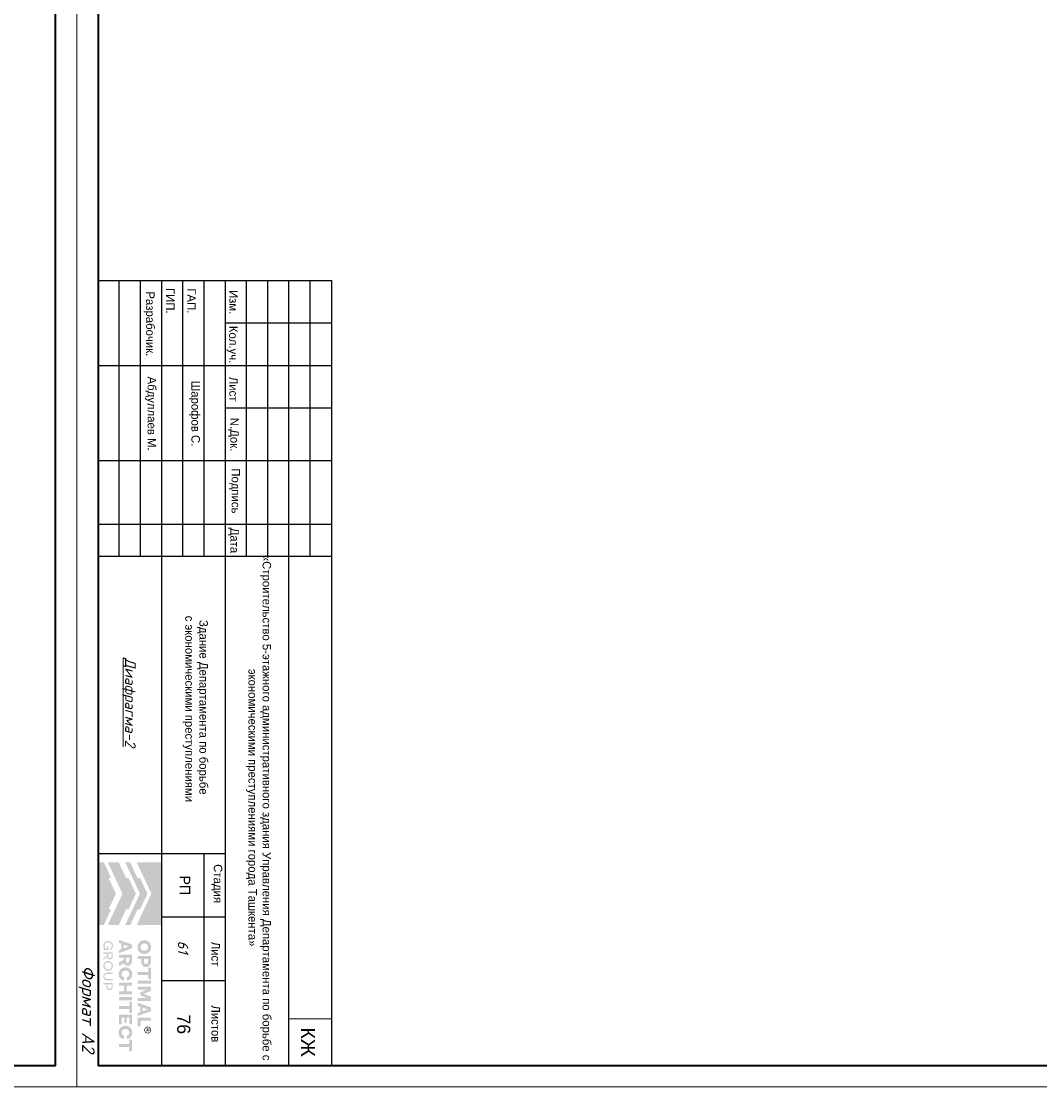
# Model space of a CAD drawing. Header units: millimetres. Extents: x -33345 to 4712671, y -3392 to 121473.
# Tile 1004 of 1056: x 3979316 to 4003322, y 44501 to 69611. Entities that reach past the tile are written whole.
import ezdxf

# ---------------------------------------------------------------- set-up
doc = ezdxf.new("R2010")
doc.units = ezdxf.units.MM
for name, color, linetype, lineweight in [('.', 7, 'Continuous', 15), ('A Текст', 250, 'Continuous', 20), ('Текст', 7, 'Continuous', 20)]:
    doc.layers.add(name, color=color, linetype=linetype, lineweight=lineweight)
doc.layers.add('_линия', color=7, linetype='Continuous')
doc.styles.add('ISOCPEUR', font='isocpeui.ttf', dxfattribs={"height": 300})
doc.styles.get("Standard").update_dxf_attribs({"font": 'arial.ttf'})
doc.styles.add('X-U-RW-01$0$StyleROMANS', font='GOTHIC.TTF')
doc.styles.add('Конструктор', font='isocpeui.ttf', dxfattribs={"height": 200})
doc.styles.add('Тохир', font='isocpeui.ttf', dxfattribs={"oblique": 2, "height": 250})

# ---------------------------------------------------------------- blocks, each defined once
blk = doc.blocks.new('srhet')
at = {"lineweight": 20}
blk.add_lwpolyline([(-49807960, 24193266), (-49748560, 24193266), (-49748560, 24235266), (-49807960, 24235266)], close=True, dxfattribs=at)
at = {"lineweight": 35}
blk.add_lwpolyline([(-49805960, 24193766), (-49749060, 24193766), (-49749060, 24234766), (-49805960, 24234766)], close=True, dxfattribs=at)
at = {"layer": '_линия', "color": 18, "lineweight": 0, "insert": (-49751418, 24193689), "char_height": 300, "width": 2427.67, "attachment_point": 1, "style": 'Тохир'}
blk.add_mtext('Формат А2', dxfattribs=at)
blk = doc.blocks.new('logo')
at = {"true_color": 0x90e0ed}
h = blk.add_hatch(color=141, dxfattribs=at)
h.dxf.hatch_style = 1
h.paths.add_polyline_path([(5.672, 5.668), (0.009, 5.668), (0.009, 3.483), (1.425, 4.147), (2.84, 4.81), (4.256, 4.147), (5.672, 3.483)])
at = {"true_color": 0x1f2877}
h = blk.add_hatch(color=166, dxfattribs=at)
h.dxf.hatch_style = 1
h.paths.add_polyline_path([(2.84, 4.449), (1.425, 3.786), (1.425, 3.558), (0.009, 2.894), (0.009, 2.448), (1.425, 3.112), (2.84, 3.775), (4.256, 3.112), (5.672, 2.448), (5.672, 2.894), (4.256, 3.558), (4.256, 3.786)])
h.paths.add_polyline_path([(2.84, 3.415), (1.425, 2.751), (1.425, 2.523), (0.009, 1.86), (0.009, 0.873), (1.425, 1.536), (2.84, 2.199), (4.256, 1.536), (5.672, 0.873), (5.672, 1.86), (4.256, 2.523), (4.256, 2.751)])
h.paths.add_polyline_path([(2.84, 1.611), (1.425, 0.947), (1.425, 1.176), (0.009, 0.512), (0.009, 0.005), (5.672, 0.005), (5.672, 0.512), (4.256, 1.176), (4.256, 0.947)])
at = {"true_color": 0x212121}
h = blk.add_hatch(color=250, dxfattribs=at)
h.dxf.hatch_style = 1
h.paths.add_polyline_path([(8.107, 4.61), (8.086, 4.63), (8.064, 4.649), (8.041, 4.667), (8.017, 4.683), (7.992, 4.699), (7.967, 4.713), (7.94, 4.726), (7.912, 4.738), (7.884, 4.749), (7.855, 4.759), (7.825, 4.766), (7.795, 4.773), (7.763, 4.778), (7.732, 4.782), (7.7, 4.784), (7.667, 4.785), (7.634, 4.784), (7.602, 4.782), (7.571, 4.778), (7.54, 4.773), (7.51, 4.766), (7.48, 4.758), (7.451, 4.749), (7.422, 4.738), (7.394, 4.725), (7.367, 4.712), (7.341, 4.697), (7.316, 4.682), (7.292, 4.665), (7.269, 4.648), (7.247, 4.629), (7.226, 4.609), (7.206, 4.588), (7.187, 4.566), (7.169, 4.544), (7.153, 4.52), (7.137, 4.495), (7.122, 4.47), (7.109, 4.443), (7.097, 4.416), (7.086, 4.387), (7.076, 4.359), (7.068, 4.329), (7.061, 4.299), (7.056, 4.268), (7.053, 4.237), (7.05, 4.205), (7.05, 4.173), (7.05, 4.14), (7.053, 4.108), (7.056, 4.077), (7.061, 4.047), (7.068, 4.016), (7.076, 3.987), (7.086, 3.958), (7.097, 3.93), (7.109, 3.903), (7.122, 3.876), (7.137, 3.85), (7.153, 3.826), (7.169, 3.802), (7.187, 3.779), (7.206, 3.757), (7.226, 3.736), (7.247, 3.716), (7.269, 3.697), (7.292, 3.679), (7.316, 3.662), (7.341, 3.647), (7.367, 3.633), (7.394, 3.619), (7.422, 3.607), (7.451, 3.596), (7.48, 3.587), (7.51, 3.579), (7.54, 3.573), (7.571, 3.568), (7.602, 3.564), (7.634, 3.562), (7.667, 3.561), (7.7, 3.562), (7.732, 3.564), (7.763, 3.568), (7.795, 3.573), (7.825, 3.579), (7.855, 3.587), (7.884, 3.596), (7.912, 3.607), (7.94, 3.619), (7.967, 3.633), (7.992, 3.647), (8.017, 3.662), (8.041, 3.679), (8.064, 3.697), (8.086, 3.716), (8.107, 3.736), (8.127, 3.757), (8.146, 3.779), (8.164, 3.802), (8.181, 3.826), (8.196, 3.85), (8.211, 3.876), (8.224, 3.903), (8.237, 3.93), (8.248, 3.958), (8.257, 3.987), (8.265, 4.016), (8.272, 4.047), (8.277, 4.077), (8.281, 4.108), (8.283, 4.14), (8.284, 4.173), (8.283, 4.205), (8.281, 4.237), (8.277, 4.268), (8.272, 4.299), (8.265, 4.329), (8.257, 4.359), (8.248, 4.387), (8.237, 4.416), (8.224, 4.443), (8.211, 4.47), (8.196, 4.495), (8.181, 4.52), (8.164, 4.544), (8.146, 4.567), (8.127, 4.589)])
h.paths.add_polyline_path([(7.841, 4.464), (7.854, 4.455), (7.867, 4.446), (7.879, 4.436), (7.891, 4.426), (7.902, 4.415), (7.913, 4.403), (7.923, 4.391), (7.933, 4.379), (7.942, 4.366), (7.95, 4.352), (7.958, 4.338), (7.965, 4.324), (7.972, 4.308), (7.977, 4.293), (7.982, 4.277), (7.987, 4.261), (7.99, 4.244), (7.993, 4.228), (7.995, 4.21), (7.996, 4.193), (7.996, 4.175), (7.996, 4.157), (7.995, 4.139), (7.993, 4.121), (7.99, 4.104), (7.987, 4.088), (7.982, 4.071), (7.977, 4.055), (7.972, 4.039), (7.965, 4.024), (7.958, 4.009), (7.95, 3.994), (7.942, 3.981), (7.933, 3.967), (7.923, 3.955), (7.913, 3.942), (7.902, 3.931), (7.891, 3.92), (7.879, 3.909), (7.867, 3.9), (7.854, 3.891), (7.841, 3.882), (7.827, 3.874), (7.813, 3.867), (7.798, 3.86), (7.783, 3.854), (7.767, 3.849), (7.751, 3.844), (7.735, 3.841), (7.718, 3.838), (7.701, 3.836), (7.684, 3.835), (7.667, 3.834), (7.649, 3.835), (7.632, 3.836), (7.615, 3.838), (7.598, 3.841), (7.582, 3.844), (7.566, 3.849), (7.551, 3.854), (7.535, 3.86), (7.521, 3.867), (7.506, 3.874), (7.492, 3.882), (7.479, 3.891), (7.466, 3.9), (7.454, 3.909), (7.442, 3.92), (7.431, 3.931), (7.42, 3.942), (7.41, 3.955), (7.4, 3.967), (7.391, 3.981), (7.383, 3.994), (7.375, 4.009), (7.368, 4.024), (7.362, 4.039), (7.356, 4.055), (7.351, 4.071), (7.347, 4.088), (7.343, 4.104), (7.34, 4.121), (7.338, 4.139), (7.337, 4.157), (7.337, 4.175), (7.337, 4.193), (7.338, 4.21), (7.34, 4.228), (7.343, 4.244), (7.347, 4.261), (7.351, 4.277), (7.356, 4.293), (7.362, 4.308), (7.368, 4.324), (7.375, 4.338), (7.383, 4.352), (7.391, 4.366), (7.4, 4.379), (7.41, 4.391), (7.42, 4.403), (7.431, 4.415), (7.442, 4.426), (7.454, 4.436), (7.466, 4.446), (7.479, 4.455), (7.492, 4.464), (7.506, 4.472), (7.521, 4.479), (7.535, 4.486), (7.551, 4.492), (7.566, 4.497), (7.582, 4.501), (7.598, 4.505), (7.615, 4.508), (7.632, 4.51), (7.649, 4.511), (7.667, 4.511), (7.684, 4.511), (7.701, 4.51), (7.718, 4.508), (7.735, 4.505), (7.751, 4.501), (7.767, 4.497), (7.783, 4.492), (7.798, 4.486), (7.813, 4.479), (7.827, 4.472)], flags=16)
h.paths.add_polyline_path([(9.335, 4.648), (9.319, 4.662), (9.301, 4.675), (9.283, 4.687), (9.264, 4.698), (9.245, 4.709), (9.224, 4.719), (9.203, 4.728), (9.181, 4.736), (9.158, 4.743), (9.134, 4.749), (9.11, 4.755), (9.085, 4.759), (9.059, 4.762), (9.032, 4.765), (9.005, 4.766), (8.977, 4.767), (8.47, 4.767), (8.47, 3.579), (8.75, 3.579), (8.75, 3.898), (8.977, 3.898), (9.005, 3.898), (9.032, 3.9), (9.059, 3.902), (9.085, 3.906), (9.11, 3.91), (9.134, 3.915), (9.158, 3.921), (9.181, 3.928), (9.203, 3.936), (9.224, 3.945), (9.245, 3.954), (9.264, 3.965), (9.283, 3.976), (9.301, 3.988), (9.319, 4.001), (9.335, 4.014), (9.35, 4.029), (9.365, 4.044), (9.379, 4.059), (9.391, 4.076), (9.403, 4.093), (9.414, 4.111), (9.424, 4.13), (9.432, 4.15), (9.44, 4.17), (9.447, 4.191), (9.453, 4.212), (9.458, 4.234), (9.461, 4.257), (9.464, 4.28), (9.466, 4.304), (9.466, 4.329), (9.466, 4.353), (9.464, 4.377), (9.461, 4.401), (9.458, 4.424), (9.453, 4.446), (9.447, 4.468), (9.44, 4.489), (9.432, 4.51), (9.424, 4.53), (9.414, 4.549), (9.403, 4.567), (9.391, 4.585), (9.379, 4.602), (9.365, 4.618), (9.35, 4.633)])
h.paths.add_polyline_path([(8.75, 4.511), (8.959, 4.511), (8.984, 4.511), (9.008, 4.508), (9.031, 4.505), (9.052, 4.499), (9.071, 4.492), (9.09, 4.484), (9.106, 4.474), (9.121, 4.463), (9.135, 4.45), (9.147, 4.436), (9.156, 4.421), (9.165, 4.404), (9.171, 4.387), (9.175, 4.368), (9.178, 4.348), (9.179, 4.327), (9.178, 4.306), (9.175, 4.287), (9.171, 4.268), (9.165, 4.251), (9.156, 4.235), (9.147, 4.22), (9.135, 4.206), (9.121, 4.193), (9.106, 4.182), (9.09, 4.172), (9.071, 4.164), (9.052, 4.157), (9.031, 4.151), (9.008, 4.148), (8.984, 4.145), (8.959, 4.144), (8.75, 4.144)], flags=16)
h.paths.add_polyline_path([(10.558, 4.767), (9.528, 4.767), (9.528, 4.529), (9.904, 4.529), (9.904, 3.579), (10.182, 3.579), (10.182, 4.529), (10.558, 4.529)])
h.paths.add_polyline_path([(10.975, 4.767), (10.695, 4.767), (10.695, 3.579), (10.975, 3.579)])
h.paths.add_polyline_path([(11.611, 4.767), (11.223, 4.767), (11.223, 3.579), (11.498, 3.579), (11.498, 4.426), (11.751, 3.806), (12.012, 3.806), (12.267, 4.426), (12.267, 3.579), (12.542, 3.579), (12.542, 4.767), (12.154, 4.767), (11.882, 4.116)])
h.paths.add_polyline_path([(13.451, 4.767), (13.116, 4.767), (12.68, 3.579), (12.959, 3.579), (13.038, 3.799), (13.529, 3.799), (13.609, 3.579), (13.888, 3.579)])
h.paths.add_polyline_path([(13.285, 4.487), (13.457, 4.01), (13.111, 4.01)], flags=16)
h.paths.add_polyline_path([(14.306, 4.767), (14.026, 4.767), (14.026, 3.579), (14.808, 3.579), (14.808, 3.827), (14.306, 3.827)])
h.paths.add_polyline_path([(15.871, 2.84), (15.857, 2.86), (15.841, 2.879), (15.825, 2.898), (15.808, 2.916), (15.79, 2.933), (15.771, 2.949), (15.752, 2.964), (15.731, 2.978), (15.71, 2.992), (15.688, 3.004), (15.666, 3.016), (15.643, 3.027), (15.619, 3.037), (15.594, 3.046), (15.569, 3.053), (15.543, 3.06), (15.516, 3.066), (15.49, 3.071), (15.462, 3.074), (15.434, 3.077), (15.406, 3.079), (15.377, 3.079), (15.344, 3.078), (15.312, 3.076), (15.281, 3.072), (15.25, 3.067), (15.22, 3.061), (15.191, 3.052), (15.162, 3.043), (15.134, 3.031), (15.106, 3.019), (15.08, 3.005), (15.054, 2.991), (15.03, 2.975), (15.006, 2.958), (14.984, 2.94), (14.962, 2.921), (14.942, 2.901), (14.922, 2.88), (14.903, 2.858), (14.886, 2.835), (14.869, 2.811), (14.854, 2.787), (14.84, 2.761), (14.827, 2.734), (14.815, 2.707), (14.804, 2.679), (14.795, 2.65), (14.787, 2.621), (14.78, 2.591), (14.775, 2.561), (14.772, 2.53), (14.769, 2.499), (14.769, 2.468), (14.769, 2.436), (14.772, 2.405), (14.775, 2.374), (14.78, 2.344), (14.787, 2.314), (14.795, 2.285), (14.804, 2.256), (14.815, 2.228), (14.827, 2.201), (14.84, 2.174), (14.854, 2.149), (14.869, 2.124), (14.886, 2.1), (14.903, 2.077), (14.922, 2.055), (14.942, 2.034), (14.962, 2.014), (14.984, 1.995), (15.006, 1.977), (15.03, 1.96), (15.054, 1.945), (15.08, 1.93), (15.106, 1.916), (15.134, 1.904), (15.162, 1.893), (15.191, 1.883), (15.22, 1.875), (15.25, 1.868), (15.281, 1.863), (15.312, 1.859), (15.344, 1.857), (15.377, 1.856), (15.406, 1.856), (15.434, 1.858), (15.462, 1.861), (15.49, 1.864), (15.516, 1.869), (15.543, 1.875), (15.569, 1.882), (15.594, 1.89), (15.619, 1.898), (15.643, 1.908), (15.666, 1.919), (15.688, 1.931), (15.71, 1.943), (15.731, 1.957), (15.752, 1.971), (15.771, 1.986), (15.79, 2.002), (15.808, 2.019), (15.825, 2.037), (15.841, 2.056), (15.857, 2.075), (15.871, 2.096), (15.885, 2.117), (15.898, 2.139), (15.91, 2.161), (15.921, 2.185), (15.93, 2.209), (15.939, 2.233), (15.947, 2.259), (15.953, 2.284), (15.959, 2.311), (15.964, 2.338), (15.668, 2.338), (15.659, 2.314), (15.649, 2.291), (15.638, 2.269), (15.625, 2.249), (15.61, 2.23), (15.594, 2.213), (15.576, 2.196), (15.557, 2.181), (15.536, 2.168), (15.515, 2.156), (15.493, 2.146), (15.471, 2.138), (15.448, 2.132), (15.424, 2.127), (15.4, 2.125), (15.375, 2.124), (15.358, 2.124), (15.342, 2.125), (15.326, 2.127), (15.31, 2.13), (15.294, 2.134), (15.279, 2.139), (15.264, 2.144), (15.249, 2.15), (15.235, 2.157), (15.221, 2.165), (15.207, 2.173), (15.195, 2.182), (15.182, 2.191), (15.17, 2.201), (15.159, 2.212), (15.148, 2.223), (15.138, 2.235), (15.128, 2.247), (15.119, 2.26), (15.11, 2.273), (15.102, 2.287), (15.094, 2.302), (15.087, 2.316), (15.081, 2.332), (15.075, 2.348), (15.07, 2.364), (15.066, 2.381), (15.062, 2.397), (15.059, 2.414), (15.057, 2.432), (15.056, 2.45), (15.056, 2.468), (15.056, 2.486), (15.057, 2.503), (15.059, 2.521), (15.062, 2.538), (15.066, 2.555), (15.07, 2.571), (15.075, 2.587), (15.081, 2.603), (15.087, 2.619), (15.094, 2.634), (15.102, 2.648), (15.11, 2.662), (15.119, 2.675), (15.128, 2.688), (15.138, 2.7), (15.148, 2.712), (15.159, 2.723), (15.17, 2.734), (15.182, 2.744), (15.195, 2.753), (15.207, 2.762), (15.221, 2.77), (15.235, 2.778), (15.249, 2.785), (15.264, 2.791), (15.279, 2.797), (15.294, 2.801), (15.31, 2.805), (15.326, 2.808), (15.342, 2.81), (15.358, 2.811), (15.375, 2.812), (15.4, 2.811), (15.424, 2.808), (15.448, 2.803), (15.471, 2.797), (15.493, 2.789), (15.515, 2.779), (15.536, 2.767), (15.557, 2.754), (15.576, 2.739), (15.594, 2.722), (15.61, 2.705), (15.625, 2.686), (15.638, 2.666), (15.649, 2.644), (15.659, 2.621), (15.668, 2.597), (15.964, 2.597), (15.959, 2.624), (15.953, 2.651), (15.947, 2.677), (15.939, 2.702), (15.93, 2.726), (15.921, 2.75), (15.91, 2.774), (15.898, 2.796), (15.885, 2.818)])
h.paths.add_polyline_path([(14.632, 3.061), (13.76, 3.061), (13.76, 1.874), (14.632, 1.874), (14.632, 2.122), (14.04, 2.122), (14.04, 2.359), (14.528, 2.359), (14.528, 2.572), (14.04, 2.572), (14.04, 2.813), (14.632, 2.813)])
h.paths.add_polyline_path([(13.624, 3.061), (12.593, 3.061), (12.593, 2.824), (12.969, 2.824), (12.969, 1.874), (13.248, 1.874), (13.248, 2.824), (13.624, 2.824)])
h.paths.add_polyline_path([(12.457, 3.061), (12.177, 3.061), (12.177, 1.874), (12.457, 1.874)])
h.paths.add_polyline_path([(11.929, 3.061), (11.648, 3.061), (11.648, 2.572), (11.147, 2.572), (11.147, 3.061), (10.867, 3.061), (10.867, 1.874), (11.147, 1.874), (11.147, 2.329), (11.648, 2.329), (11.648, 1.874), (11.929, 1.874)])
h.paths.add_polyline_path([(10.624, 2.796), (10.611, 2.818), (10.597, 2.84), (10.583, 2.86), (10.567, 2.879), (10.551, 2.898), (10.534, 2.916), (10.516, 2.933), (10.497, 2.949), (10.477, 2.964), (10.457, 2.978), (10.436, 2.992), (10.414, 3.004), (10.392, 3.016), (10.368, 3.027), (10.344, 3.037), (10.32, 3.046), (10.294, 3.053), (10.269, 3.06), (10.242, 3.066), (10.215, 3.071), (10.188, 3.074), (10.16, 3.077), (10.132, 3.079), (10.103, 3.079), (10.07, 3.078), (10.038, 3.076), (10.007, 3.072), (9.976, 3.067), (9.946, 3.061), (9.917, 3.052), (9.888, 3.043), (9.86, 3.031), (9.832, 3.019), (9.806, 3.005), (9.78, 2.991), (9.756, 2.975), (9.732, 2.958), (9.71, 2.94), (9.688, 2.921), (9.667, 2.901), (9.648, 2.88), (9.629, 2.858), (9.612, 2.835), (9.595, 2.811), (9.58, 2.787), (9.566, 2.761), (9.553, 2.734), (9.541, 2.707), (9.53, 2.679), (9.52, 2.65), (9.512, 2.621), (9.506, 2.591), (9.501, 2.561), (9.497, 2.53), (9.495, 2.499), (9.494, 2.468), (9.495, 2.436), (9.497, 2.405), (9.501, 2.374), (9.506, 2.344), (9.512, 2.314), (9.52, 2.285), (9.53, 2.256), (9.541, 2.228), (9.553, 2.201), (9.566, 2.174), (9.58, 2.149), (9.595, 2.124), (9.612, 2.1), (9.629, 2.077), (9.648, 2.055), (9.667, 2.034), (9.688, 2.014), (9.71, 1.995), (9.732, 1.977), (9.756, 1.96), (9.78, 1.945), (9.806, 1.93), (9.832, 1.916), (9.86, 1.904), (9.888, 1.893), (9.917, 1.883), (9.946, 1.875), (9.976, 1.868), (10.007, 1.863), (10.038, 1.859), (10.07, 1.857), (10.103, 1.856), (10.132, 1.856), (10.16, 1.858), (10.188, 1.861), (10.215, 1.864), (10.242, 1.869), (10.269, 1.875), (10.294, 1.882), (10.32, 1.89), (10.344, 1.898), (10.368, 1.908), (10.392, 1.919), (10.414, 1.931), (10.436, 1.943), (10.457, 1.957), (10.477, 1.971), (10.497, 1.986), (10.516, 2.002), (10.534, 2.019), (10.551, 2.037), (10.567, 2.056), (10.583, 2.075), (10.597, 2.096), (10.611, 2.117), (10.624, 2.139), (10.636, 2.161), (10.646, 2.185), (10.656, 2.209), (10.665, 2.233), (10.673, 2.259), (10.679, 2.284), (10.685, 2.311), (10.689, 2.338), (10.393, 2.338), (10.385, 2.314), (10.375, 2.291), (10.364, 2.269), (10.351, 2.249), (10.336, 2.23), (10.32, 2.213), (10.302, 2.196), (10.282, 2.181), (10.262, 2.168), (10.241, 2.156), (10.219, 2.146), (10.197, 2.138), (10.174, 2.132), (10.15, 2.127), (10.126, 2.125), (10.101, 2.124), (10.084, 2.124), (10.068, 2.125), (10.052, 2.127), (10.036, 2.13), (10.02, 2.134), (10.005, 2.139), (9.99, 2.144), (9.975, 2.15), (9.961, 2.157), (9.947, 2.165), (9.933, 2.173), (9.92, 2.182), (9.908, 2.191), (9.896, 2.201), (9.885, 2.212), (9.874, 2.223), (9.864, 2.235), (9.854, 2.247), (9.844, 2.26), (9.836, 2.273), (9.828, 2.287), (9.82, 2.302), (9.813, 2.316), (9.806, 2.332), (9.801, 2.348), (9.796, 2.364), (9.791, 2.381), (9.788, 2.397), (9.785, 2.414), (9.783, 2.432), (9.782, 2.45), (9.782, 2.468), (9.782, 2.486), (9.783, 2.503), (9.785, 2.521), (9.788, 2.538), (9.791, 2.555), (9.796, 2.571), (9.801, 2.587), (9.806, 2.603), (9.813, 2.619), (9.82, 2.634), (9.828, 2.648), (9.836, 2.662), (9.844, 2.675), (9.854, 2.688), (9.864, 2.7), (9.874, 2.712), (9.885, 2.723), (9.896, 2.734), (9.908, 2.744), (9.92, 2.753), (9.933, 2.762), (9.947, 2.77), (9.961, 2.778), (9.975, 2.785), (9.99, 2.791), (10.005, 2.797), (10.02, 2.801), (10.036, 2.805), (10.052, 2.808), (10.068, 2.81), (10.084, 2.811), (10.101, 2.812), (10.126, 2.811), (10.15, 2.808), (10.174, 2.803), (10.197, 2.797), (10.219, 2.789), (10.241, 2.779), (10.262, 2.767), (10.282, 2.754), (10.302, 2.739), (10.32, 2.722), (10.336, 2.705), (10.351, 2.686), (10.364, 2.666), (10.375, 2.644), (10.385, 2.621), (10.393, 2.597), (10.689, 2.597), (10.685, 2.624), (10.679, 2.651), (10.673, 2.677), (10.665, 2.702), (10.656, 2.726), (10.646, 2.75), (10.636, 2.774)])
h.paths.add_polyline_path([(9.251, 2.936), (9.221, 2.962), (9.189, 2.986), (9.153, 3.006), (9.113, 3.023), (9.07, 3.037), (9.024, 3.047), (8.974, 3.055), (8.921, 3.06), (8.865, 3.061), (8.347, 3.061), (8.347, 1.874), (8.628, 1.874), (8.628, 2.294), (8.826, 2.294), (9.057, 1.874), (9.372, 1.874), (9.108, 2.335), (9.136, 2.346), (9.162, 2.359), (9.187, 2.374), (9.21, 2.39), (9.231, 2.407), (9.25, 2.425), (9.268, 2.445), (9.284, 2.466), (9.299, 2.488), (9.311, 2.512), (9.322, 2.537), (9.33, 2.563), (9.337, 2.59), (9.342, 2.619), (9.345, 2.649), (9.346, 2.68), (9.344, 2.725), (9.338, 2.766), (9.328, 2.805), (9.315, 2.842), (9.297, 2.876), (9.276, 2.907)])
h.paths.add_polyline_path([(8.949, 2.802), (8.967, 2.796), (8.984, 2.789), (8.999, 2.781), (9.012, 2.772), (9.024, 2.761), (9.035, 2.75), (9.044, 2.737), (9.051, 2.724), (9.056, 2.709), (9.06, 2.693), (9.063, 2.677), (9.064, 2.659), (9.063, 2.642), (9.06, 2.626), (9.056, 2.61), (9.051, 2.596), (9.044, 2.582), (9.035, 2.57), (9.024, 2.559), (9.012, 2.548), (8.999, 2.539), (8.984, 2.531), (8.967, 2.524), (8.949, 2.518), (8.93, 2.514), (8.909, 2.511), (8.887, 2.509), (8.863, 2.508), (8.628, 2.508), (8.628, 2.812), (8.863, 2.812), (8.887, 2.811), (8.909, 2.809), (8.93, 2.806)], flags=16)
h.paths.add_polyline_path([(7.773, 3.061), (7.438, 3.061), (7.002, 1.874), (7.28, 1.874), (7.36, 2.093), (7.851, 2.093), (7.931, 1.874), (8.209, 1.874)])
h.paths.add_polyline_path([(7.606, 2.781), (7.778, 2.304), (7.433, 2.304)], flags=16)
h.paths.add_polyline_path([(17.059, 3.061), (16.029, 3.061), (16.029, 2.824), (16.405, 2.824), (16.405, 1.874), (16.683, 1.874), (16.683, 2.824), (17.059, 2.824)])
at = {"true_color": 0xa7a9ac}
h = blk.add_hatch(color=253, dxfattribs=at)
h.dxf.hatch_style = 1
h.paths.add_polyline_path([(15.277, 4.754), (15.255, 4.763), (15.232, 4.77), (15.208, 4.776), (15.185, 4.779), (15.164, 4.781), (15.162, 4.781), (15.138, 4.781), (15.127, 4.78), (15.114, 4.779), (15.101, 4.777), (15.088, 4.775), (15.076, 4.772), (15.063, 4.769), (15.05, 4.765), (15.038, 4.76), (15.026, 4.755), (14.997, 4.739), (14.969, 4.721), (14.945, 4.701), (14.923, 4.679), (14.903, 4.654), (14.886, 4.628), (14.872, 4.599), (14.86, 4.567), (14.856, 4.553), (14.853, 4.539), (14.85, 4.525), (14.848, 4.51), (14.847, 4.496), (14.847, 4.481), (14.847, 4.466), (14.848, 4.452), (14.851, 4.426), (14.857, 4.402), (14.864, 4.378), (14.873, 4.355), (14.884, 4.333), (14.896, 4.312), (14.911, 4.291), (14.928, 4.272), (14.94, 4.259), (14.954, 4.247), (14.968, 4.236), (14.982, 4.225), (14.997, 4.216), (15.013, 4.207), (15.029, 4.2), (15.046, 4.193), (15.064, 4.187), (15.082, 4.182), (15.1, 4.179), (15.119, 4.176), (15.14, 4.175), (15.16, 4.175), (15.181, 4.176), (15.202, 4.179), (15.222, 4.183), (15.241, 4.188), (15.26, 4.195), (15.279, 4.203), (15.297, 4.212), (15.314, 4.222), (15.331, 4.234), (15.347, 4.247), (15.364, 4.263), (15.38, 4.28), (15.395, 4.298), (15.408, 4.317), (15.419, 4.337), (15.429, 4.358), (15.437, 4.38), (15.444, 4.403), (15.448, 4.418), (15.45, 4.433), (15.452, 4.448), (15.453, 4.463), (15.454, 4.466), (15.454, 4.49), (15.453, 4.501), (15.45, 4.523), (15.446, 4.544), (15.441, 4.565), (15.434, 4.586), (15.426, 4.605), (15.416, 4.624), (15.405, 4.643), (15.392, 4.661), (15.38, 4.676), (15.368, 4.69), (15.354, 4.703), (15.34, 4.715), (15.326, 4.726), (15.31, 4.736), (15.294, 4.745)])
h.paths.add_polyline_path([(15.249, 4.711), (15.292, 4.687), (15.329, 4.657), (15.36, 4.619), (15.383, 4.576), (15.398, 4.529), (15.403, 4.478), (15.398, 4.427), (15.383, 4.379), (15.36, 4.336), (15.329, 4.299), (15.291, 4.268), (15.248, 4.245), (15.2, 4.23), (15.149, 4.225), (15.099, 4.23), (15.051, 4.245), (15.009, 4.268), (14.971, 4.299), (14.941, 4.337), (14.917, 4.38), (14.903, 4.427), (14.897, 4.478), (14.903, 4.529), (14.917, 4.576), (14.941, 4.619), (14.972, 4.657), (15.009, 4.688), (15.052, 4.711), (15.099, 4.726), (15.15, 4.731), (15.201, 4.726)], flags=16)
h.paths.add_polyline_path([(15.197, 4.632), (15.209, 4.629), (15.219, 4.625), (15.227, 4.621), (15.235, 4.616), (15.242, 4.61), (15.249, 4.603), (15.254, 4.596), (15.259, 4.587), (15.263, 4.578), (15.267, 4.565), (15.269, 4.553), (15.269, 4.541), (15.267, 4.529), (15.264, 4.518), (15.259, 4.507), (15.252, 4.496), (15.244, 4.486), (15.238, 4.48), (15.232, 4.475), (15.225, 4.471), (15.218, 4.467), (15.211, 4.464), (15.203, 4.461), (15.196, 4.459), (15.187, 4.458), (15.177, 4.456), (15.177, 4.456), (15.189, 4.449), (15.197, 4.445), (15.203, 4.439), (15.209, 4.433), (15.215, 4.426), (15.226, 4.413), (15.235, 4.399), (15.245, 4.386), (15.254, 4.372), (15.29, 4.313), (15.291, 4.311), (15.289, 4.31), (15.23, 4.31), (15.226, 4.312), (15.182, 4.389), (15.157, 4.425), (15.152, 4.43), (15.147, 4.435), (15.141, 4.439), (15.135, 4.442), (15.129, 4.445), (15.122, 4.447), (15.115, 4.448), (15.107, 4.448), (15.072, 4.449), (15.07, 4.449), (15.07, 4.311), (15.018, 4.311), (15.018, 4.636), (15.02, 4.637), (15.161, 4.635), (15.173, 4.635), (15.185, 4.634)], flags=0)
h.paths.add_polyline_path([(15.178, 4.588), (15.187, 4.584), (15.196, 4.579), (15.2, 4.576), (15.203, 4.572), (15.206, 4.568), (15.209, 4.564), (15.211, 4.559), (15.212, 4.554), (15.213, 4.549), (15.213, 4.544), (15.213, 4.538), (15.212, 4.533), (15.211, 4.528), (15.209, 4.523), (15.206, 4.518), (15.203, 4.514), (15.199, 4.51), (15.195, 4.506), (15.19, 4.503), (15.184, 4.5), (15.178, 4.499), (15.173, 4.497), (15.161, 4.495), (15.15, 4.494), (15.138, 4.494), (15.127, 4.494), (15.074, 4.493), (15.071, 4.493), (15.071, 4.592), (15.096, 4.592), (15.159, 4.591), (15.169, 4.59)], flags=0)
h.paths.add_polyline_path([(15.267, 4.565), (15.263, 4.578), (15.259, 4.587), (15.254, 4.596), (15.249, 4.603), (15.242, 4.61), (15.235, 4.616), (15.227, 4.621), (15.219, 4.625), (15.209, 4.629), (15.197, 4.632), (15.185, 4.634), (15.173, 4.635), (15.161, 4.635), (15.02, 4.637), (15.018, 4.636), (15.018, 4.311), (15.07, 4.311), (15.07, 4.449), (15.072, 4.449), (15.107, 4.448), (15.115, 4.448), (15.122, 4.447), (15.129, 4.445), (15.135, 4.442), (15.141, 4.439), (15.147, 4.435), (15.152, 4.43), (15.157, 4.425), (15.182, 4.389), (15.226, 4.312), (15.23, 4.31), (15.289, 4.31), (15.291, 4.311), (15.29, 4.313), (15.254, 4.372), (15.245, 4.386), (15.235, 4.399), (15.226, 4.413), (15.215, 4.426), (15.209, 4.433), (15.203, 4.439), (15.197, 4.445), (15.189, 4.449), (15.177, 4.456), (15.187, 4.458), (15.196, 4.459), (15.203, 4.461), (15.211, 4.464), (15.218, 4.467), (15.225, 4.471), (15.232, 4.475), (15.238, 4.48), (15.244, 4.486), (15.252, 4.496), (15.259, 4.507), (15.264, 4.518), (15.267, 4.529), (15.269, 4.541), (15.269, 4.553)], flags=0)
h = blk.add_hatch(color=253, dxfattribs=at)
h.dxf.hatch_style = 1
h.paths.add_polyline_path([(15.242, 4.61), (15.235, 4.616), (15.227, 4.621), (15.219, 4.625), (15.209, 4.629), (15.197, 4.632), (15.185, 4.634), (15.173, 4.635), (15.161, 4.635), (15.02, 4.637), (15.018, 4.636), (15.018, 4.311), (15.07, 4.311), (15.07, 4.449), (15.072, 4.449), (15.107, 4.448), (15.115, 4.448), (15.122, 4.447), (15.129, 4.445), (15.135, 4.442), (15.141, 4.439), (15.147, 4.435), (15.152, 4.43), (15.157, 4.425), (15.182, 4.389), (15.226, 4.312), (15.23, 4.31), (15.289, 4.31), (15.291, 4.311), (15.29, 4.313), (15.254, 4.372), (15.245, 4.386), (15.235, 4.399), (15.226, 4.413), (15.215, 4.426), (15.209, 4.433), (15.203, 4.439), (15.197, 4.445), (15.189, 4.449), (15.177, 4.456), (15.187, 4.458), (15.196, 4.459), (15.203, 4.461), (15.211, 4.464), (15.218, 4.467), (15.225, 4.471), (15.232, 4.475), (15.238, 4.48), (15.244, 4.486), (15.252, 4.496), (15.259, 4.507), (15.264, 4.518), (15.267, 4.529), (15.269, 4.541), (15.269, 4.553), (15.267, 4.565), (15.263, 4.578), (15.259, 4.587), (15.254, 4.596), (15.249, 4.603)])
h.paths.add_polyline_path([(15.169, 4.59), (15.178, 4.588), (15.187, 4.584), (15.196, 4.579), (15.2, 4.576), (15.203, 4.572), (15.206, 4.568), (15.209, 4.564), (15.211, 4.559), (15.212, 4.554), (15.213, 4.549), (15.213, 4.544), (15.213, 4.538), (15.212, 4.533), (15.211, 4.528), (15.209, 4.523), (15.206, 4.518), (15.203, 4.514), (15.199, 4.51), (15.195, 4.506), (15.19, 4.503), (15.184, 4.5), (15.178, 4.499), (15.173, 4.497), (15.161, 4.495), (15.15, 4.494), (15.138, 4.494), (15.127, 4.494), (15.074, 4.493), (15.071, 4.493), (15.071, 4.592), (15.096, 4.592), (15.159, 4.591)], flags=16)
h = blk.add_hatch(color=253, dxfattribs=at)
h.dxf.hatch_style = 1
h.paths.add_polyline_path([(7.824, 1.219), (7.813, 1.23), (7.803, 1.24), (7.791, 1.249), (7.78, 1.258), (7.768, 1.267), (7.756, 1.275), (7.743, 1.283), (7.73, 1.29), (7.716, 1.297), (7.703, 1.303), (7.688, 1.309), (7.674, 1.314), (7.659, 1.319), (7.644, 1.323), (7.628, 1.326), (7.613, 1.329), (7.597, 1.332), (7.581, 1.334), (7.564, 1.335), (7.547, 1.336), (7.53, 1.336), (7.506, 1.335), (7.483, 1.334), (7.461, 1.331), (7.439, 1.328), (7.417, 1.323), (7.396, 1.317), (7.376, 1.31), (7.356, 1.302), (7.337, 1.293), (7.319, 1.284), (7.301, 1.273), (7.284, 1.262), (7.268, 1.25), (7.253, 1.237), (7.238, 1.224), (7.224, 1.21), (7.211, 1.195), (7.199, 1.179), (7.187, 1.163), (7.176, 1.146), (7.166, 1.129), (7.157, 1.11), (7.149, 1.092), (7.141, 1.073), (7.134, 1.053), (7.128, 1.033), (7.124, 1.012), (7.119, 0.991), (7.116, 0.97), (7.114, 0.949), (7.113, 0.927), (7.112, 0.904), (7.113, 0.88), (7.114, 0.857), (7.116, 0.834), (7.12, 0.811), (7.124, 0.789), (7.129, 0.768), (7.135, 0.747), (7.142, 0.727), (7.15, 0.707), (7.159, 0.688), (7.168, 0.67), (7.178, 0.652), (7.189, 0.636), (7.201, 0.62), (7.214, 0.605), (7.227, 0.59), (7.241, 0.577), (7.255, 0.564), (7.271, 0.552), (7.286, 0.54), (7.303, 0.53), (7.32, 0.52), (7.338, 0.511), (7.357, 0.503), (7.376, 0.496), (7.396, 0.49), (7.416, 0.485), (7.436, 0.48), (7.458, 0.477), (7.479, 0.475), (7.501, 0.473), (7.524, 0.473), (7.546, 0.473), (7.567, 0.474), (7.588, 0.476), (7.608, 0.479), (7.627, 0.483), (7.646, 0.488), (7.664, 0.493), (7.682, 0.5), (7.699, 0.507), (7.716, 0.514), (7.732, 0.523), (7.747, 0.532), (7.761, 0.541), (7.775, 0.551), (7.789, 0.562), (7.802, 0.574), (7.802, 0.485), (7.911, 0.485), (7.911, 0.921), (7.578, 0.921), (7.578, 0.827), (7.802, 0.827), (7.802, 0.709), (7.794, 0.695), (7.785, 0.681), (7.774, 0.668), (7.763, 0.656), (7.75, 0.645), (7.735, 0.634), (7.72, 0.624), (7.703, 0.615), (7.685, 0.606), (7.666, 0.599), (7.647, 0.593), (7.627, 0.588), (7.606, 0.584), (7.585, 0.581), (7.563, 0.58), (7.54, 0.579), (7.522, 0.579), (7.505, 0.58), (7.488, 0.582), (7.472, 0.585), (7.456, 0.588), (7.441, 0.592), (7.425, 0.597), (7.411, 0.602), (7.396, 0.608), (7.383, 0.615), (7.369, 0.622), (7.357, 0.63), (7.345, 0.639), (7.333, 0.648), (7.322, 0.658), (7.311, 0.668), (7.301, 0.679), (7.292, 0.69), (7.283, 0.702), (7.275, 0.715), (7.267, 0.728), (7.26, 0.741), (7.253, 0.756), (7.247, 0.77), (7.242, 0.786), (7.237, 0.801), (7.234, 0.817), (7.23, 0.834), (7.228, 0.851), (7.226, 0.868), (7.225, 0.886), (7.225, 0.904), (7.225, 0.921), (7.226, 0.938), (7.228, 0.954), (7.23, 0.97), (7.233, 0.986), (7.236, 1.001), (7.24, 1.016), (7.245, 1.031), (7.25, 1.046), (7.256, 1.06), (7.262, 1.074), (7.27, 1.087), (7.277, 1.099), (7.285, 1.112), (7.294, 1.123), (7.304, 1.135), (7.314, 1.145), (7.324, 1.155), (7.335, 1.165), (7.347, 1.174), (7.359, 1.182), (7.371, 1.19), (7.385, 1.197), (7.398, 1.204), (7.412, 1.21), (7.427, 1.215), (7.442, 1.22), (7.458, 1.223), (7.474, 1.226), (7.49, 1.228), (7.508, 1.229), (7.525, 1.23), (7.547, 1.229), (7.569, 1.227), (7.59, 1.224), (7.61, 1.219), (7.629, 1.214), (7.648, 1.207), (7.667, 1.199), (7.684, 1.189), (7.701, 1.178), (7.716, 1.166), (7.73, 1.154), (7.743, 1.14), (7.755, 1.125), (7.765, 1.109), (7.775, 1.091), (7.783, 1.073), (7.908, 1.073), (7.903, 1.089), (7.897, 1.104), (7.891, 1.118), (7.884, 1.132), (7.877, 1.146), (7.869, 1.159), (7.861, 1.172), (7.852, 1.185), (7.843, 1.197), (7.834, 1.208)])
h.paths.add_polyline_path([(8.756, 1.163), (8.751, 1.175), (8.746, 1.187), (8.74, 1.198), (8.733, 1.208), (8.725, 1.219), (8.717, 1.229), (8.709, 1.238), (8.7, 1.247), (8.69, 1.255), (8.68, 1.263), (8.669, 1.271), (8.658, 1.278), (8.646, 1.285), (8.634, 1.291), (8.621, 1.296), (8.608, 1.301), (8.594, 1.306), (8.579, 1.31), (8.565, 1.314), (8.549, 1.317), (8.534, 1.319), (8.517, 1.321), (8.501, 1.322), (8.484, 1.323), (8.466, 1.323), (8.136, 1.323), (8.136, 0.485), (8.245, 0.485), (8.245, 0.814), (8.464, 0.814), (8.654, 0.485), (8.783, 0.485), (8.579, 0.828), (8.602, 0.835), (8.623, 0.843), (8.643, 0.853), (8.662, 0.863), (8.679, 0.875), (8.695, 0.888), (8.709, 0.902), (8.723, 0.917), (8.734, 0.933), (8.744, 0.95), (8.753, 0.968), (8.76, 0.986), (8.766, 1.006), (8.769, 1.026), (8.772, 1.047), (8.773, 1.07), (8.772, 1.084), (8.771, 1.098), (8.77, 1.112), (8.767, 1.125), (8.764, 1.138), (8.761, 1.151)])
h.paths.add_polyline_path([(8.245, 1.223), (8.455, 1.223), (8.479, 1.223), (8.501, 1.221), (8.522, 1.218), (8.541, 1.213), (8.56, 1.207), (8.577, 1.2), (8.592, 1.192), (8.606, 1.182), (8.619, 1.171), (8.63, 1.159), (8.639, 1.146), (8.647, 1.132), (8.653, 1.117), (8.657, 1.101), (8.659, 1.084), (8.66, 1.066), (8.659, 1.047), (8.657, 1.03), (8.653, 1.014), (8.647, 0.999), (8.639, 0.985), (8.63, 0.972), (8.619, 0.96), (8.606, 0.949), (8.592, 0.94), (8.577, 0.931), (8.56, 0.924), (8.541, 0.918), (8.522, 0.914), (8.501, 0.911), (8.479, 0.909), (8.455, 0.908), (8.245, 0.908)], flags=16)
h.paths.add_polyline_path([(9.702, 1.165), (9.689, 1.181), (9.676, 1.197), (9.662, 1.212), (9.647, 1.226), (9.631, 1.239), (9.615, 1.252), (9.598, 1.263), (9.581, 1.274), (9.563, 1.285), (9.544, 1.294), (9.525, 1.303), (9.505, 1.311), (9.484, 1.317), (9.464, 1.323), (9.443, 1.328), (9.421, 1.331), (9.399, 1.334), (9.377, 1.336), (9.355, 1.336), (9.332, 1.336), (9.31, 1.334), (9.288, 1.331), (9.266, 1.328), (9.245, 1.323), (9.225, 1.317), (9.204, 1.311), (9.184, 1.303), (9.165, 1.294), (9.146, 1.285), (9.128, 1.274), (9.111, 1.263), (9.094, 1.252), (9.078, 1.239), (9.062, 1.226), (9.047, 1.212), (9.033, 1.197), (9.02, 1.181), (9.007, 1.165), (8.995, 1.148), (8.984, 1.131), (8.974, 1.113), (8.965, 1.094), (8.956, 1.075), (8.948, 1.055), (8.941, 1.034), (8.936, 1.014), (8.931, 0.993), (8.928, 0.971), (8.925, 0.949), (8.923, 0.927), (8.923, 0.904), (8.923, 0.882), (8.925, 0.859), (8.928, 0.838), (8.931, 0.816), (8.936, 0.795), (8.941, 0.774), (8.948, 0.754), (8.956, 0.734), (8.965, 0.715), (8.974, 0.696), (8.984, 0.678), (8.995, 0.66), (9.007, 0.644), (9.02, 0.628), (9.033, 0.612), (9.047, 0.597), (9.062, 0.583), (9.078, 0.57), (9.094, 0.557), (9.111, 0.545), (9.128, 0.534), (9.146, 0.524), (9.165, 0.514), (9.184, 0.506), (9.204, 0.498), (9.225, 0.491), (9.245, 0.486), (9.266, 0.481), (9.288, 0.477), (9.31, 0.475), (9.332, 0.473), (9.355, 0.473), (9.377, 0.473), (9.399, 0.475), (9.421, 0.477), (9.443, 0.481), (9.464, 0.486), (9.484, 0.491), (9.505, 0.498), (9.525, 0.506), (9.544, 0.514), (9.563, 0.524), (9.581, 0.534), (9.598, 0.545), (9.615, 0.557), (9.631, 0.57), (9.647, 0.583), (9.662, 0.597), (9.676, 0.612), (9.689, 0.628), (9.702, 0.644), (9.714, 0.66), (9.725, 0.678), (9.735, 0.696), (9.744, 0.715), (9.753, 0.734), (9.761, 0.754), (9.768, 0.774), (9.773, 0.795), (9.778, 0.816), (9.782, 0.838), (9.784, 0.859), (9.786, 0.882), (9.786, 0.904), (9.786, 0.927), (9.784, 0.949), (9.782, 0.971), (9.778, 0.993), (9.773, 1.014), (9.768, 1.034), (9.761, 1.055), (9.753, 1.075), (9.744, 1.094), (9.735, 1.113), (9.725, 1.131), (9.714, 1.148)])
h.paths.add_polyline_path([(9.126, 1.137), (9.136, 1.148), (9.148, 1.158), (9.16, 1.167), (9.172, 1.176), (9.185, 1.184), (9.198, 1.192), (9.212, 1.199), (9.227, 1.205), (9.242, 1.211), (9.257, 1.216), (9.272, 1.22), (9.288, 1.223), (9.304, 1.226), (9.321, 1.228), (9.337, 1.229), (9.355, 1.23), (9.372, 1.229), (9.388, 1.228), (9.405, 1.226), (9.421, 1.223), (9.437, 1.22), (9.452, 1.216), (9.467, 1.211), (9.482, 1.205), (9.497, 1.199), (9.511, 1.192), (9.524, 1.184), (9.537, 1.176), (9.549, 1.167), (9.561, 1.158), (9.573, 1.148), (9.583, 1.137), (9.594, 1.126), (9.604, 1.114), (9.613, 1.102), (9.621, 1.089), (9.629, 1.076), (9.637, 1.063), (9.644, 1.048), (9.65, 1.034), (9.655, 1.019), (9.66, 1.003), (9.664, 0.988), (9.668, 0.972), (9.67, 0.955), (9.672, 0.939), (9.673, 0.922), (9.674, 0.904), (9.673, 0.887), (9.672, 0.87), (9.67, 0.853), (9.668, 0.837), (9.664, 0.821), (9.66, 0.805), (9.655, 0.79), (9.65, 0.775), (9.644, 0.76), (9.637, 0.746), (9.629, 0.732), (9.621, 0.719), (9.613, 0.707), (9.604, 0.694), (9.594, 0.683), (9.583, 0.672), (9.573, 0.661), (9.561, 0.651), (9.549, 0.641), (9.537, 0.633), (9.524, 0.624), (9.511, 0.617), (9.497, 0.61), (9.482, 0.603), (9.467, 0.598), (9.452, 0.593), (9.437, 0.589), (9.421, 0.585), (9.405, 0.582), (9.388, 0.581), (9.372, 0.579), (9.355, 0.579), (9.337, 0.579), (9.321, 0.581), (9.304, 0.582), (9.288, 0.585), (9.272, 0.589), (9.257, 0.593), (9.242, 0.598), (9.227, 0.603), (9.212, 0.61), (9.198, 0.617), (9.185, 0.624), (9.172, 0.633), (9.16, 0.641), (9.148, 0.651), (9.136, 0.661), (9.126, 0.672), (9.115, 0.683), (9.105, 0.694), (9.096, 0.707), (9.088, 0.719), (9.08, 0.732), (9.072, 0.746), (9.065, 0.76), (9.059, 0.775), (9.054, 0.79), (9.049, 0.805), (9.045, 0.821), (9.041, 0.837), (9.039, 0.853), (9.037, 0.87), (9.036, 0.887), (9.035, 0.904), (9.036, 0.922), (9.037, 0.939), (9.039, 0.955), (9.041, 0.972), (9.045, 0.988), (9.049, 1.003), (9.054, 1.019), (9.059, 1.034), (9.065, 1.048), (9.072, 1.063), (9.08, 1.076), (9.088, 1.089), (9.096, 1.102), (9.105, 1.114), (9.115, 1.126)], flags=16)
h.paths.add_polyline_path([(10.079, 1.323), (9.97, 1.323), (9.97, 0.817), (9.97, 0.797), (9.972, 0.778), (9.973, 0.759), (9.976, 0.741), (9.979, 0.723), (9.983, 0.705), (9.988, 0.689), (9.994, 0.672), (10, 0.656), (10.007, 0.641), (10.015, 0.627), (10.023, 0.613), (10.032, 0.6), (10.042, 0.587), (10.052, 0.575), (10.063, 0.564), (10.074, 0.553), (10.086, 0.543), (10.099, 0.534), (10.113, 0.525), (10.127, 0.517), (10.141, 0.51), (10.156, 0.503), (10.172, 0.496), (10.189, 0.491), (10.205, 0.486), (10.223, 0.482), (10.241, 0.479), (10.259, 0.476), (10.278, 0.474), (10.298, 0.473), (10.318, 0.473), (10.338, 0.473), (10.358, 0.474), (10.377, 0.476), (10.395, 0.479), (10.413, 0.482), (10.43, 0.486), (10.447, 0.491), (10.464, 0.496), (10.479, 0.503), (10.495, 0.51), (10.509, 0.517), (10.523, 0.525), (10.536, 0.534), (10.549, 0.543), (10.561, 0.553), (10.573, 0.564), (10.583, 0.575), (10.593, 0.587), (10.603, 0.6), (10.612, 0.613), (10.62, 0.627), (10.628, 0.641), (10.635, 0.656), (10.641, 0.672), (10.646, 0.689), (10.651, 0.705), (10.655, 0.723), (10.659, 0.741), (10.661, 0.759), (10.663, 0.778), (10.664, 0.797), (10.665, 0.817), (10.665, 1.323), (10.556, 1.323), (10.556, 0.817), (10.555, 0.788), (10.552, 0.761), (10.547, 0.736), (10.54, 0.713), (10.531, 0.691), (10.521, 0.671), (10.508, 0.653), (10.494, 0.636), (10.477, 0.621), (10.46, 0.608), (10.44, 0.597), (10.419, 0.589), (10.396, 0.582), (10.372, 0.577), (10.346, 0.574), (10.318, 0.573), (10.29, 0.574), (10.264, 0.577), (10.24, 0.582), (10.217, 0.589), (10.196, 0.597), (10.176, 0.608), (10.158, 0.621), (10.142, 0.636), (10.127, 0.653), (10.114, 0.671), (10.103, 0.691), (10.095, 0.713), (10.088, 0.736), (10.083, 0.761), (10.08, 0.788), (10.079, 0.817)])
h.paths.add_polyline_path([(11.497, 1.203), (11.488, 1.214), (11.479, 1.225), (11.469, 1.235), (11.459, 1.245), (11.448, 1.254), (11.437, 1.262), (11.425, 1.27), (11.412, 1.278), (11.399, 1.285), (11.385, 1.291), (11.371, 1.297), (11.356, 1.303), (11.341, 1.308), (11.326, 1.312), (11.309, 1.315), (11.293, 1.318), (11.276, 1.321), (11.259, 1.322), (11.241, 1.323), (11.223, 1.323), (10.911, 1.323), (10.911, 0.485), (11.02, 0.485), (11.02, 0.742), (11.223, 0.742), (11.241, 0.742), (11.259, 0.743), (11.276, 0.745), (11.293, 0.747), (11.309, 0.75), (11.326, 0.754), (11.341, 0.758), (11.356, 0.763), (11.371, 0.769), (11.385, 0.775), (11.399, 0.781), (11.412, 0.789), (11.425, 0.796), (11.437, 0.805), (11.448, 0.814), (11.459, 0.823), (11.469, 0.833), (11.479, 0.843), (11.488, 0.854), (11.497, 0.866), (11.505, 0.878), (11.512, 0.89), (11.519, 0.903), (11.525, 0.916), (11.53, 0.93), (11.535, 0.944), (11.539, 0.959), (11.542, 0.973), (11.545, 0.988), (11.546, 1.004), (11.548, 1.02), (11.548, 1.036), (11.548, 1.052), (11.546, 1.067), (11.545, 1.083), (11.542, 1.098), (11.539, 1.112), (11.535, 1.127), (11.53, 1.14), (11.525, 1.154), (11.519, 1.167), (11.512, 1.18), (11.505, 1.192)])
h.paths.add_polyline_path([(11.02, 1.223), (11.211, 1.223), (11.236, 1.223), (11.26, 1.22), (11.282, 1.216), (11.303, 1.21), (11.323, 1.203), (11.342, 1.194), (11.359, 1.184), (11.375, 1.171), (11.389, 1.158), (11.401, 1.143), (11.412, 1.128), (11.42, 1.111), (11.427, 1.093), (11.431, 1.074), (11.434, 1.054), (11.435, 1.033), (11.434, 1.012), (11.431, 0.992), (11.427, 0.973), (11.42, 0.955), (11.412, 0.938), (11.401, 0.922), (11.389, 0.907), (11.375, 0.894), (11.359, 0.882), (11.342, 0.871), (11.323, 0.862), (11.303, 0.855), (11.282, 0.849), (11.26, 0.845), (11.236, 0.843), (11.211, 0.842), (11.02, 0.842)], flags=16)
blk = doc.blocks.new('medgor')
at = {"ltscale": 25}
for p, q in [((-44011134, 22929075), (-44011134, 22934575)), ((-44010134, 22932075), (-44010134, 22934575)), ((-44009134, 22929075), (-44009134, 22934575)), ((-44008134, 22932075), (-44008134, 22934575)), ((-44006889, 22929075), (-44006889, 22934575)), ((-44005389, 22929075), (-44005389, 22934575)), ((-44004634, 22929075), (-44004634, 22934575)), ((-44004634, 22934075), (-44011134, 22934075)), ((-43992634, 22933575), (-44011134, 22933575)), ((-44004634, 22933075), (-44011134, 22933075)), ((-44004634, 22932575), (-44011134, 22932575)), ((-43992634, 22932075), (-44011134, 22932075)), ((-43997634, 22929075), (-43997634, 22932075)), ((-43996134, 22930575), (-43996134, 22932075)), ((-43994634, 22930575), (-43994634, 22932075)), ((-44004634, 22931575), (-44011134, 22931575)), ((-43992634, 22931575), (-43997634, 22931575)), ((-44004634, 22931075), (-44011134, 22931075)), ((-43992634, 22930575), (-44011134, 22930575)), ((-44004634, 22930075), (-44011134, 22930075)), ((-44004634, 22929575), (-44011134, 22929575))]:
    blk.add_line(p, q, dxfattribs=at)
at = {"linetype": 'Continuous', "lineweight": 0}
for p, q in [((-43992634, 22934575), (-43993734, 22934575)), ((-43993734, 22934575), (-43993734, 22933575))]:
    blk.add_line(p, q, dxfattribs=at)
at = {"ltscale": 25}
blk.add_lwpolyline([(-44011134, 22934575), (-43992634, 22934575), (-43992634, 22929075), (-44011134, 22929075)], close=True, dxfattribs=at)
at = {"xscale": 261.1155435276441, "yscale": 261.1155435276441, "zscale": 261.1155435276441}
blk.add_blockref('logo', (-43997425, 22929076), dxfattribs=at)
at = {"color": 7, "linetype": 'Continuous', "lineweight": 0, "ltscale": 4, "insert": (-43993184, 22934025), "char_height": 330, "width": 1100, "attachment_point": 5}
blk.add_mtext('{\\C256;КЖ}', dxfattribs=at)
at = {"layer": 'Текст', "style": 'X-U-RW-01$0$StyleROMANS'}
blk.add_text('76', height=310.7, dxfattribs=at).set_placement((-43993836, 22930939))
at = {"layer": 'Текст', "attachment_point": 8, "style": 'X-U-RW-01$0$StyleROMANS'}
for s, insert, char_height, width in [('\\pxqc;«Строительство 5-этажного административного здания Управления Департамента по борьбе с экономическими преступлениями города Ташкента»', (-43998711, 22932559), 200, 11910.39), ('Изм.', (-44010625, 22932165), 200, 748.42), ('Лист', (-44008575, 22932165), 200, 748.42), ('N.Док.', (-44007503, 22932135), 200, 748.42), ('Подпись', (-44006177, 22932165), 200, 748.42), ('Дата', (-44005008, 22932135), 200, 748.42), ('Кол.уч.', (-44009625, 22932105), 200, 748.42), ('Стадия', (-43996921, 22931745), 200, 748.42), ('Лист', (-43995259, 22931745), 200, 748.42), ('Листов', (-43993616, 22931745), 200, 748.42), ('Здание Департамента по борьбе\\P с экономическими преступлениями', (-44001076, 22931070), 200, 11910.39), ('ГАП.', (-44010657, 22931178), 200, 748.42), ('Шарофов С.', (-44007998, 22931215), 200, 2029.72), ('РП', (-43996880, 22930997), 250, 748.42), ('ГИП.', (-44010657, 22930678), 200, 748.42), ('Разрабочик.', (-44010114, 22930147), 200, 748.42), ('Абдуллаев М.', (-44007998, 22930183), 200, 2180.46)]:
    blk.add_mtext(s, dxfattribs=dict(at, insert=insert, char_height=char_height, width=width))

msp = doc.modelspace()

# ---------------------------------------------------------------- block references
at = {"rotation": 270}
msp.add_blockref('medgor', (-18947949.506, -43947632.783), dxfattribs=at)
at = {"layer": '_линия', "color": 18, "lineweight": 0, "rotation": 270}
for p in [(-20254640.753, -49704059.044), (-20212640.753, -49704059.044)]:
    msp.add_blockref('srhet', p, dxfattribs=at)

# ---------------------------------------------------------------- texts
at = {"layer": '.', "char_height": 300, "attachment_point": 1, "style": 'X-U-RW-01$0$StyleROMANS'}
for s, insert, width in [('\\pi1358.97214;{\\LАрматурная сетка СГ-2\\P\\pi418.08158;}(разработана на 1 пог.м. длины)', (3592353.157, 52427.848), 7659.07275), ('\\pi1269.0585;{\\LАрматурная сетка СГ-1\\P\\pi288.19514;}(разработана на 1 пог.м. длины)', (3646055.242, 52161.969), 7399.29987), ('\\pi1269.0585;{\\LАрматурная сетка СГ-1\\P\\pi288.19514;}(разработана на 1 пог.м. длины)', (3717455.179, 52161.969), 7399.29987), ('\\pi1358.97214;{\\LАрматурная сетка СГ-2\\P\\pi418.08158;}(разработана на 1 пог.м. длины)', (3658895.535, 51900.811), 7659.07275)]:
    msp.add_mtext(s, dxfattribs=dict(at, insert=insert, width=width))
at = {"color": 7, "ltscale": 500, "insert": (3983130.794, 47790.131), "char_height": 250, "width": 7000, "attachment_point": 5, "rotation": 270, "line_spacing_factor": 0.9, "style": 'Конструктор'}
msp.add_mtext('61', dxfattribs=at)
at = {"layer": 'A Текст', "color": 7, "insert": (3981695.729, 53557.55, -1359241.5), "char_height": 250, "width": 5487.15109, "attachment_point": 8, "rotation": 270, "style": 'ISOCPEUR'}
msp.add_mtext('{\\L\\C256;Диафрагма-2}', dxfattribs=at)

doc.saveas('drawing.dxf')
